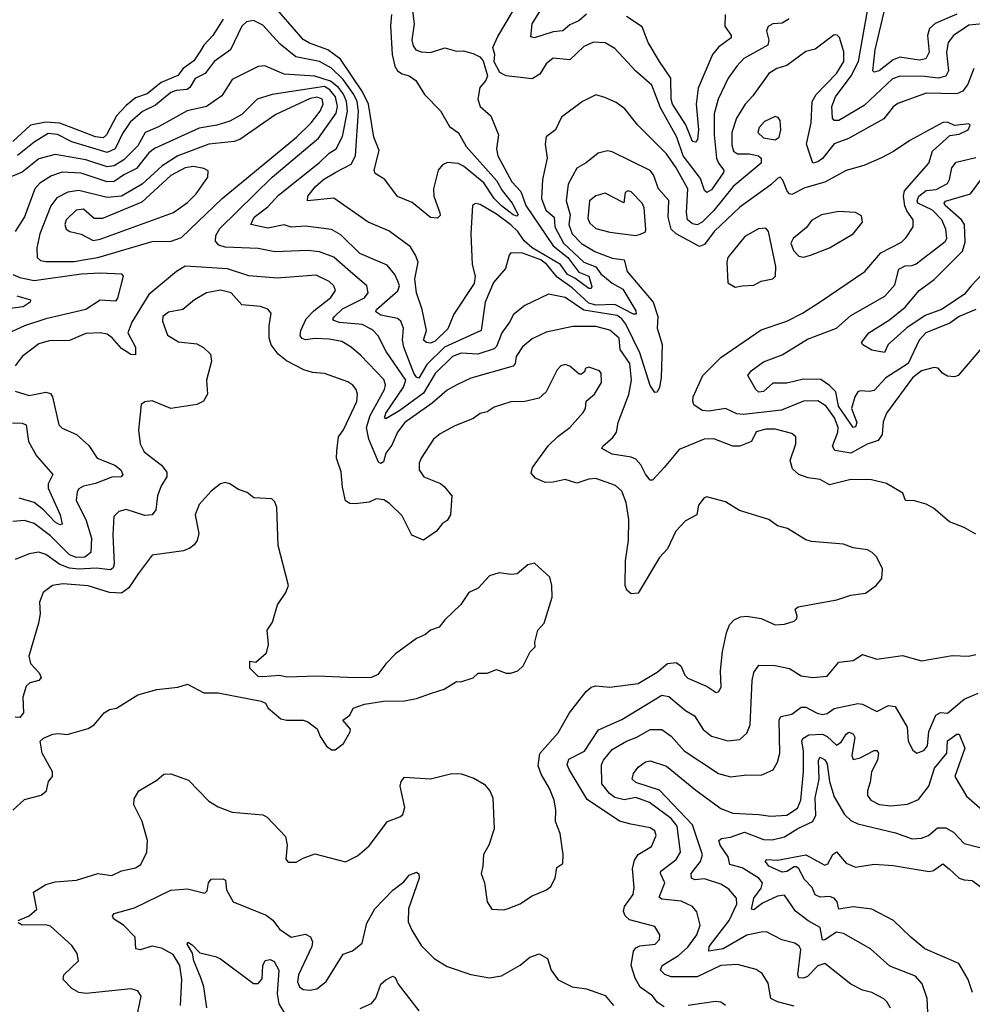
# Model space of a CAD drawing. Extents: x 1246230 to 1426786, y 660032 to 763141.
# Tile 439 of 566: x 1412684 to 1416720, y 694460 to 698632. Entities that reach past the tile are written whole.
import ezdxf

# ---------------------------------------------------------------- set-up
doc = ezdxf.new("R2010")
doc.units = 0

msp = doc.modelspace()

# ---------------------------------------------------------------- linework, layer by layer
at = {"layer": '0CON10XD'}
for points in [[(1415085, 698655.7), (1415052.5, 698627.5), (1415015, 698610.5), (1414985, 698584.6), (1414945, 698580.5), (1414865, 698555.5), (1414849.7, 698559.7), (1414855.3, 698615), (1414928.4, 698735)], [(1416654.1, 698655.9), (1416563.3, 698616.7), (1416538.2, 698595), (1416530.9, 698565), (1416537, 698495), (1416523.7, 698466.3), (1416495, 698460.7), (1416413.4, 698473.4), (1416385, 698461.6), (1416325, 698415.9), (1416305, 698410.6), (1416298, 698415), (1416308.8, 698505), (1416365, 698744.4)], [(1414343, 698715), (1414356.1, 698615), (1414345.2, 698545), (1414351.1, 698521.1), (1414362.7, 698505), (1414385, 698496.1), (1414425, 698492.7), (1414485, 698513.3), (1414535, 698498.5), (1414565, 698500), (1414605, 698489.4), (1414633.8, 698475), (1414647.9, 698457.9), (1414666, 698395), (1414658.8, 698375), (1414634.2, 698345), (1414625.6, 698295), (1414635.7, 698265), (1414680.5, 698225), (1414713.5, 698145), (1414704.2, 698085.8), (1414709.3, 698055), (1414769, 697945), (1414806.9, 697905), (1414828.8, 697845), (1414944, 697674), (1415006, 697625), (1415052.9, 697563), (1415094.8, 697545), (1415108.2, 697501.8), (1415105, 697493.5), (1415095, 697493.3), (1415036.8, 697536.8), (1415005, 697552.9), (1414975.4, 697595.4), (1414855.9, 697665), (1414821.7, 697695), (1414794.6, 697735), (1414765, 697763), (1414705, 697808.9), (1414635, 697849.2), (1414615, 697853.1), (1414602.5, 697845), (1414595.2, 697724.8), (1414601.8, 697595), (1414613.8, 697545), (1414609.7, 697515), (1414523.6, 697385), (1414497.5, 697322.5), (1414445, 697270.6), (1414425, 697262.3), (1414407.5, 697265), (1414394.5, 697275), (1414408.2, 697315), (1414389.2, 697405), (1414366, 697475), (1414358.8, 697535), (1414371.8, 697605), (1414361.6, 697635), (1414339.9, 697669.9), (1414248, 697738.1), (1414160.6, 697775), (1414015, 697875.5), (1413903.8, 697865), (1413904.6, 697885), (1413937.2, 697925), (1413971.2, 697955), (1414023.5, 697986.5), (1414089.2, 698020.8), (1414107.7, 698055), (1414119.9, 698245), (1414113.5, 698285), (1414100.5, 698315), (1414055, 698379.2), (1414005, 698426.6), (1413955, 698454.5), (1413853.8, 698475), (1413788, 698528), (1413715, 698609.2), (1413675, 698629.2), (1413645, 698623.5), (1413625, 698605.5), (1413577.7, 698505), (1413508, 698455), (1413470, 698405), (1413427.2, 698382.8), (1413405, 698344.7), (1413393.2, 698336.8), (1413347.8, 698332.2), (1413325, 698323.5), (1413259.2, 698270.8), (1413205, 698243.8), (1413152.1, 698197.9), (1413119.8, 698150.2), (1413088.5, 698085), (1413055, 698069.5), (1412905, 698114.8), (1412845, 698146.2), (1412805, 698149.7), (1412746.3, 698113.7), (1412675, 698056.5)], [(1414259.6, 698655), (1414255, 698606.7), (1414261.7, 698485), (1414273, 698435), (1414284.7, 698415), (1414305, 698402.3), (1414335, 698394.4), (1414362.5, 698375), (1414399.6, 698315), (1414466.6, 698246.6), (1414505, 698180), (1414542.9, 698152.9), (1414576.3, 698095), (1414705, 697950.8), (1414727.9, 697908), (1414770.6, 697855), (1414796, 697805), (1414790.8, 697799.2), (1414775, 697804.8), (1414725, 697843.9), (1414694.9, 697875), (1414651, 697941), (1414565, 698011), (1414542.5, 698022.5), (1414496.9, 698026.9), (1414475, 698017.8), (1414457.5, 697995), (1414437.7, 697915), (1414439.2, 697885), (1414464.4, 697814.4), (1414465, 697802.5), (1414455, 697790.8), (1414424.5, 697794.5), (1414347.6, 697857.6), (1414285, 697883.8), (1414230.8, 697955), (1414190.8, 697980.8), (1414186.7, 697995), (1414207.8, 698077.8), (1414184.8, 698134.8), (1414162.3, 698275), (1414137.3, 698327.3), (1414042.8, 698465), (1413989.4, 698505), (1413912.1, 698532.2), (1413885, 698547.8), (1413745, 698708.8)], [(1414915, 698445.8), (1414888.2, 698401.8), (1414855, 698382), (1414744.6, 698394.6), (1414719.1, 698409.1), (1414694.1, 698454.1), (1414696.9, 698485), (1414689.3, 698515), (1414709.5, 698560.5), (1414771.6, 698665)], [(1415672.5, 698655), (1415671.5, 698605), (1415698.5, 698565), (1415698.5, 698555), (1415645, 698515.9), (1415619.1, 698485), (1415558.1, 698341.9), (1415550, 698275), (1415559.6, 698165), (1415555.3, 698124.7), (1415547, 698113), (1415535, 698116.9), (1415506.8, 698186.8), (1415449.7, 698275), (1415444.3, 698295), (1415442.6, 698385), (1415395, 698455.3), (1415347, 698535), (1415321.7, 698601.7), (1415255, 698645.3)], [(1416765, 698614.9), (1416705, 698608.7), (1416640.3, 698565), (1416618.3, 698535), (1416610.9, 698495), (1416618.9, 698415), (1416607.3, 698392.7), (1416575, 698385.2), (1416517.7, 698392.3), (1416415, 698393.5), (1416381.5, 698381.5), (1416261.6, 698268.4), (1416155, 698205.4), (1416135, 698204.5), (1416127.3, 698215), (1416124.3, 698265), (1416140.6, 698305), (1416206.2, 698393.8), (1416237.7, 698455), (1416277.8, 698677.8)], [(1413546.1, 698635), (1413502.8, 698565), (1413464.1, 698525), (1413450.1, 698499.9), (1413422, 698458), (1413377, 698425), (1413354.3, 698395.7), (1413283.9, 698366.1), (1413225, 698318.5), (1413175, 698301.1), (1413135, 698268.5), (1413095, 698224.4), (1413052, 698145), (1413037.6, 698132.4), (1413005.7, 698135.7), (1412855, 698193.4), (1412795, 698198.7), (1412730.5, 698185), (1412655, 698116.6)], [(1415943.8, 698636.2), (1415915, 698617.8), (1415875, 698614.4), (1415855, 698604), (1415848.5, 698585), (1415858.4, 698545), (1415854, 698525), (1415752.3, 698467.7), (1415722.3, 698435), (1415686, 698385), (1415644, 698296), (1415625.9, 698234.1), (1415626.5, 698145), (1415636.6, 698045), (1415644.4, 698024.4), (1415667.1, 697995), (1415666.1, 697985), (1415615, 697911.8), (1415595, 697899.5), (1415585, 697909.2), (1415569.2, 697959.2), (1415495.5, 698055.5), (1415467.7, 698135), (1415398.7, 698258.7), (1415363.1, 698355), (1415295, 698414.5), (1415205, 698510), (1415165, 698534.6), (1415115, 698536.9), (1415075, 698519.1), (1415015, 698462.7), (1414945, 698469.1), (1414915, 698445.8)], [(1416726.7, 698425), (1416700.9, 698359.1), (1416680.1, 698329.9), (1416655, 698317.9), (1416525, 698321.7), (1416405, 698277.5), (1416385, 698262.9), (1416345, 698212.2), (1416195, 698129.1), (1416135, 698106.8), (1416085, 698044.6), (1416065, 698029.6), (1416045, 698024.5), (1416017.7, 698105), (1416037.8, 698195), (1416042.2, 698285), (1416058.3, 698315), (1416144.4, 698405), (1416176.5, 698455), (1416176.4, 698496.4), (1416157.2, 698557.2), (1416147.1, 698567.1), (1416135, 698568), (1416055, 698508.1), (1416015, 698497.8), (1415935, 698438.8), (1415892, 698425), (1415857.5, 698405), (1415790.1, 698309.9), (1415757.8, 698275), (1415720.6, 698215), (1415700.7, 698155), (1415700.7, 698100.7), (1415708.4, 698075), (1415725, 698064.5), (1415775.6, 698064.4), (1415814.5, 698055), (1415825.3, 698045), (1415826.2, 698025), (1415706.8, 697925), (1415625.5, 697824.5), (1415575, 697774.3), (1415555, 697763.3), (1415535, 697767.1), (1415513.2, 697785), (1415508.8, 697815), (1415515.2, 697915.2), (1415465.5, 698005), (1415425, 698064.1), (1415303.6, 698185), (1415248.1, 698255), (1415211.9, 698281.9), (1415163.2, 698303.2), (1415125, 698314.2), (1415068.8, 698285), (1414980.4, 698219.6), (1414953.8, 698166.2), (1414914.6, 698135.4), (1414911.2, 698105), (1414919.2, 698045), (1414898.8, 697955), (1414895.3, 697875), (1414914, 697825), (1414948.8, 697795), (1414951.8, 697755), (1414987.6, 697685), (1415075, 697605.2), (1415125.8, 697585.8), (1415146.2, 697556.2), (1415195, 697516), (1415240.2, 697490.2), (1415295, 697398.5), (1415295.4, 697385), (1415285, 697384.3), (1415205, 697425.4), (1415125, 697422.2), (1415095, 697431.5), (1415025, 697496.3), (1414961.2, 697541.2), (1414917.3, 697595), (1414892, 697615), (1414815, 697642.4), (1414765.7, 697644.3), (1414758, 697635), (1414741.8, 697578.2), (1414691.7, 697518.3), (1414656.4, 697435), (1414638.7, 697315), (1414483.5, 697245), (1414409.2, 697170.8), (1414375, 697113.8), (1414365, 697118.3), (1414354.8, 697134.8), (1414312.2, 697245), (1414306.6, 697275), (1414310.3, 697325), (1414298.7, 697355), (1414285, 697366.7), (1414215, 697381), (1414193.1, 697395), (1414195.9, 697405), (1414286.8, 697483.2), (1414293.3, 697505), (1414287, 697525), (1414273.2, 697553.2), (1414241.7, 697591.7), (1414165, 697624.6), (1414125, 697642.2), (1414045, 697720.3), (1414005, 697743.7), (1413895, 697757.7), (1413835, 697752.7), (1413805, 697763.2), (1413735, 697748.4), (1413663.6, 697765), (1413678, 697795), (1413735, 697839.6), (1413781.5, 697888.5), (1413955, 698026.7), (1413995, 698066.2), (1414025.3, 698085), (1414052, 698138), (1414073.5, 698245), (1414068.4, 698285), (1414056.2, 698316.2), (1414035.3, 698345.3), (1414001.4, 698371.4), (1413935, 698393.7), (1413805, 698401.1), (1413722.9, 698437.1), (1413695, 698433.8), (1413585, 698379.2), (1413540.9, 698309.1), (1413475.6, 698264.4), (1413393.4, 698246.6), (1413272.1, 698177.9), (1413215.4, 698154.6), (1413185, 698098.2), (1413125, 698038.1), (1413085, 698013.5), (1413055, 698008.7), (1412965, 698039.1), (1412835, 698061.7), (1412765, 698042.3), (1412694.3, 697985.7), (1412622.7, 697957.3)], [(1414758.8, 697351.2), (1414726.8, 697305), (1414705, 697248.2), (1414695, 697237.5), (1414625.5, 697214.5), (1414555, 697219.6), (1414517.7, 697205), (1414445, 697133.4), (1414395, 697049.5), (1414295, 696976.9), (1414235, 696941.2), (1414230, 696945), (1414235.3, 696965), (1414310.8, 697075), (1414319.8, 697105), (1414236.4, 697226.4), (1414203.3, 697293.3), (1414178.8, 697318.9), (1414135, 697341.2), (1414038.8, 697348.8), (1414015, 697358), (1414011.5, 697365), (1414017.9, 697375), (1414052.1, 697407.8), (1414145, 697453.2), (1414160.4, 697475), (1414154.6, 697505), (1414075, 697574.1), (1414015, 697625.8), (1413955, 697649.2), (1413905, 697654.7), (1413765, 697649.4), (1413695, 697662.6), (1413555, 697667.8), (1413527.6, 697677.6), (1413514.3, 697694.3), (1413515, 697717.5), (1413532.1, 697747.9), (1413754.4, 697965.6), (1413949.9, 698130.1), (1414025, 698236.1), (1414030.5, 698265), (1414021.6, 698305), (1413998.8, 698335), (1413975, 698349.2), (1413754, 698316), (1413690, 698295), (1413625, 698231.2), (1413575, 698202.2), (1413520, 698185), (1413445, 698173.3), (1413255, 698087.2), (1413231.3, 698068.7), (1413178.6, 698001.4), (1413125, 697975.2), (1413085, 697946.9), (1413055, 697945.8), (1412945, 697982), (1412865, 697986.2), (1412818.7, 697971.3), (1412770.2, 697939.8), (1412748.4, 697915), (1412705, 697796.7), (1412665.9, 697735)], [(1412795, 697607.1), (1412915, 697608), (1412955, 697614.4), (1413015, 697624.1), (1413245, 697691.9), (1413326.6, 697693.4), (1413370.1, 697709.9), (1413541.6, 697875), (1413857.1, 698135), (1413918.9, 698195), (1413957.9, 698245), (1413969.5, 698275), (1413965.2, 698295.1), (1413945, 698304.4), (1413915, 698298.2), (1413769.7, 698230.3), (1413616.7, 698125), (1413593.2, 698116.8), (1413485, 698105.6), (1413353.9, 698056.1), (1413287.5, 698012.5), (1413203.5, 697935), (1413115, 697884.5), (1413055, 697879), (1412935, 697908.8), (1412888.2, 697901.8), (1412842.4, 697877.6), (1412816.3, 697843.7), (1412769.6, 697725), (1412756.7, 697665), (1412759.1, 697625), (1412772, 697611.9), (1412795, 697607.1)], [(1416768.3, 697251.7), (1416659.5, 697125), (1416645, 697119.5), (1416615, 697121.9), (1416594.2, 697134.2), (1416575, 697156.2), (1416558.7, 697158.7), (1416505, 697143.8), (1416466.2, 697115), (1416356.8, 696965), (1416341.8, 696928.2), (1416337.5, 696875), (1416320.6, 696849.4), (1416275, 696833.6), (1416205, 696795.3), (1416137.1, 696807.1), (1416128.2, 696825), (1416150.6, 696885), (1416151.5, 696905), (1416136.7, 696945), (1416101.6, 696995), (1416065, 697017.6), (1416005, 697016.2), (1415912.2, 696977.8), (1415749.4, 696959.4), (1415722.7, 696962.7), (1415675, 696984.6), (1415605, 696973.3), (1415575, 696976.5), (1415540.6, 697000.6), (1415535.5, 697015.5), (1415538.2, 697035), (1415578.5, 697125), (1415655, 697200.4), (1415825, 697318.5), (1415935, 697355.5), (1416001.1, 697388.9), (1416075, 697437.3), (1416265.3, 697564.7), (1416332.5, 697645), (1416419.7, 697690.3), (1416440.1, 697709.9), (1416470, 697755), (1416468.9, 697785), (1416442.1, 697822.1), (1416434.1, 697844.1), (1416428.3, 697885), (1416433.5, 697906.5), (1416535.3, 698025), (1416552, 698075), (1416625, 698142), (1416665, 698146.7), (1416702.5, 698165), (1416711.2, 698185), (1416705, 698191.2), (1416645, 698183.8), (1416615, 698197.5), (1416595, 698196.5), (1416455, 698121.1), (1416386.2, 698073.8), (1416335, 698047.7), (1416260, 698015), (1416186.2, 697993.8), (1416095, 697943.8), (1416009.9, 697920.1), (1415955, 697892.2), (1415945, 697893.8), (1415935.2, 697905.2), (1415917.3, 697952.7), (1415905.7, 697965.7), (1415895, 697960), (1415867.2, 697932.7), (1415735, 697838.6), (1415625.8, 697735), (1415585, 697679.2), (1415565, 697671.7), (1415465, 697724.8), (1415444.9, 697744.9), (1415432.3, 697795), (1415435, 697865.8), (1415390.9, 697915), (1415369.1, 697975), (1415355, 697993.1), (1415195, 698072.9), (1415175, 698076.4), (1415135, 698066.5), (1415084.7, 698025.3), (1415045, 698002.9), (1415008.4, 697935), (1414999.3, 697865), (1415016.1, 697805), (1415010.7, 697765), (1415024.8, 697725), (1415065, 697683.5), (1415120.8, 697650.8), (1415195, 697621.3), (1415244.8, 697614.8), (1415257.7, 697565), (1415368.1, 697435), (1415387.5, 697375), (1415385.3, 697325), (1415405.8, 697255.8), (1415402, 697115), (1415395.2, 697075), (1415385, 697054), (1415375, 697052), (1415355, 697082.2), (1415311.1, 697221.1), (1415252.3, 697342.3), (1415235.8, 697365), (1415215, 697378.7), (1415075, 697400.9), (1414995, 697455.2), (1414925, 697470), (1414825, 697420.9), (1414776.2, 697383.8), (1414758.8, 697351.2)], [(1415885, 698122.9), (1415902.5, 698135), (1415909.5, 698165), (1415905.5, 698205.6), (1415898.3, 698218.3), (1415885, 698221.9), (1415839.4, 698200.6), (1415816.5, 698175), (1415811.1, 698155), (1415835, 698132), (1415885, 698122.9)], [(1416735.5, 697404.5), (1416664.5, 697375), (1416625, 697346.8), (1416523.1, 697305), (1416495, 697274.5), (1416449, 697175), (1416353.8, 697115), (1416305, 697060.6), (1416285, 697056.3), (1416245, 697060), (1416234.8, 697055.2), (1416221.8, 697035), (1416208.2, 696985), (1416230.8, 696925), (1416225, 696907.7), (1416215, 696904.2), (1416153.9, 696995), (1416142.2, 697055), (1416115, 697082.9), (1416077.7, 697107.7), (1416005, 697109.5), (1415935, 697091.6), (1415875, 697091.7), (1415835, 697056.4), (1415815, 697053.6), (1415802.6, 697065), (1415768.6, 697125), (1415783.1, 697145), (1415835, 697183.3), (1415915, 697212.5), (1416021.7, 697278.3), (1416145, 697324.7), (1416205, 697378.8), (1416349.7, 697460.2), (1416391.5, 697508.5), (1416409.2, 697575), (1416435, 697588.9), (1416465, 697590.3), (1416482.5, 697597.5), (1416605, 697692.5), (1416612.7, 697705), (1416608.6, 697745), (1416590.5, 697785), (1416551.1, 697825), (1416489.2, 697855), (1416486.2, 697865), (1416494.1, 697885), (1416525, 697908.8), (1416567.4, 697912.6), (1416615, 697937.9), (1416624.1, 697955), (1416632.8, 698005), (1416651.2, 698028.8), (1416735, 698048.3)], [(1412995, 697696.5), (1413025, 697702.7), (1413335.4, 697815), (1413395, 697858), (1413432.3, 697895), (1413481.9, 697965), (1413482.5, 697992.5), (1413465, 698002.1), (1413420.6, 698010.6), (1413385, 698004.8), (1413325, 697972.8), (1413201.3, 697858.7), (1413035, 697789.7), (1413000.3, 697790.3), (1412955, 697830), (1412923.1, 697825), (1412881.5, 697785), (1412875.5, 697765), (1412881.4, 697745), (1412896.7, 697735), (1412945, 697722.9), (1412995, 697696.5)], [(1416837.8, 697635), (1416715.5, 697504.5), (1416685, 697467.4), (1416589.2, 697405), (1416520.6, 697379.4), (1416442.9, 697327.1), (1416363.8, 697256.2), (1416347.4, 697222.6), (1416295, 697231.5), (1416256, 697255), (1416251.2, 697265), (1416281.5, 697305), (1416369.9, 697360.1), (1416435, 697414.7), (1416494.8, 697485.2), (1416558.6, 697531.4), (1416678.6, 697651.4), (1416690.5, 697689.5), (1416686.8, 697765), (1416674.5, 697785), (1416605.2, 697845), (1416600.7, 697855), (1416606.3, 697863.7), (1416712.2, 697895), (1416760.9, 697959.1)], [(1415295, 697718.6), (1415315, 697724), (1415335, 697733.3), (1415337.3, 697742.7), (1415330.3, 697835), (1415322, 697855), (1415275, 697902.7), (1415262.8, 697907.2), (1415250, 697900), (1415243.3, 697856.7), (1415165, 697897.4), (1415125, 697886.6), (1415097.7, 697865), (1415090.6, 697790.6), (1415100.3, 697770.3), (1415125, 697747.8), (1415185, 697731.9), (1415295, 697718.6)], [(1416005, 697625.7), (1416035, 697634.3), (1416114.6, 697665.4), (1416215.2, 697724.8), (1416254.4, 697775), (1416250.6, 697800.6), (1416225.5, 697815.5), (1416155, 697819.5), (1416081.2, 697805), (1416038.9, 697781.1), (1416018, 697752), (1415960.6, 697705), (1415951.1, 697685), (1415962.5, 697655), (1415985, 697630.8), (1416005, 697625.7)], [(1415715, 697498.8), (1415745, 697504), (1415795, 697507.1), (1415825.5, 697524.5), (1415875, 697534.2), (1415885.7, 697545), (1415887.1, 697587.1), (1415856.5, 697735), (1415845, 697749.4), (1415813.8, 697746.2), (1415756.5, 697713.5), (1415684.5, 697625), (1415680, 697605), (1415685, 697517.5), (1415715, 697498.8)], [(1412655, 697552.3), (1412685, 697539.7), (1412745, 697527.4), (1412945, 697554.8), (1413025, 697560.2), (1413115, 697555.4), (1413123.1, 697545), (1413098.3, 697451.7), (1413090, 697440), (1413025, 697443.3), (1412964, 697405), (1412795, 697364.8), (1412704.4, 697335), (1412618.9, 697295)], [(1416735, 696452), (1416685, 696480.5), (1416624.1, 696504.1), (1416555, 696562.5), (1416525, 696580), (1416475, 696593.3), (1416437.5, 696595), (1416425.7, 696625.7), (1416356.9, 696666.9), (1416292.4, 696682.4), (1416205.3, 696684.7), (1416115, 696661.3), (1416075, 696684.5), (1416025, 696691.6), (1415985.2, 696705.2), (1415958.8, 696728.8), (1415948.5, 696765), (1415972.9, 696835), (1415972, 696865), (1415955, 696879.2), (1415885, 696896.7), (1415845, 696897.5), (1415805, 696885.5), (1415784.3, 696845), (1415735, 696825.9), (1415705, 696825.4), (1415625, 696856.7), (1415583.8, 696855), (1415478.3, 696811.7), (1415415, 696734.5), (1415365, 696680.6), (1415355, 696681.9), (1415335, 696706.9), (1415316, 696746), (1415295, 696769.6), (1415275, 696778.3), (1415195, 696790.8), (1415151.2, 696815), (1415154.2, 696825), (1415197.6, 696862.4), (1415213.3, 696885), (1415220.3, 696925), (1415265, 697044), (1415275.6, 697105), (1415269, 697175), (1415228, 697235), (1415223.5, 697283.5), (1415185, 697317.1), (1415125, 697332), (1415027.6, 697332.4), (1414915, 697308.5), (1414855, 697279.6), (1414814.4, 697245.6), (1414788.2, 697205), (1414783.1, 697175), (1414775, 697164.6), (1414595, 697113.2), (1414535.8, 697085), (1414495, 697062.9), (1414432.5, 697007.5), (1414315.9, 696925), (1414284.7, 696885), (1414260.5, 696829.5), (1414236.2, 696795), (1414225, 696758.8), (1414215, 696752.5), (1414205, 696757.5), (1414162.9, 696855), (1414154.1, 696905), (1414169.2, 696955), (1414229.4, 697065), (1414233.8, 697085), (1414227.6, 697107.6), (1414129, 697209), (1414088.1, 697245), (1414048.7, 697268.7), (1413995, 697279.1), (1413935, 697280.9), (1413895, 697275.4), (1413880.7, 697280.8), (1413872.7, 697292.7), (1413875.3, 697315), (1413897.9, 697365), (1413930.6, 697399.4), (1414002.6, 697455), (1414022, 697485), (1414014.7, 697505), (1413995, 697523.6), (1413940.1, 697550.1), (1413775, 697537.4), (1413655, 697547.5), (1413565, 697576.2), (1413385, 697587.3), (1413348.9, 697565), (1413232.1, 697467.9), (1413159.3, 697350.7), (1413141.8, 697305), (1413175.3, 697245), (1413175, 697212.5), (1413155, 697213.1), (1413115, 697239.7), (1413076.5, 697285), (1413055, 697300), (1413025, 697304.8), (1412965, 697302), (1412895, 697273.2), (1412808.6, 697271.4), (1412765, 697258.9), (1412695.3, 697205), (1412664.7, 697165)], [(1412678.6, 694815), (1412724, 694835), (1412756.4, 694863.6), (1412743.3, 694935), (1412795, 694967.5), (1412835, 694978.6), (1412925, 694986.5), (1413015, 695014.4), (1413075, 695006), (1413115, 695025.7), (1413175, 695038.1), (1413197.2, 695052.8), (1413223.3, 695105), (1413225.5, 695155), (1413203.6, 695235), (1413167.5, 695305), (1413169.5, 695330.5), (1413188.8, 695365), (1413265, 695410), (1413295, 695436.2), (1413325, 695436.9), (1413400.2, 695410.2), (1413485, 695321.1), (1413525, 695297.5), (1413585, 695274.4), (1413715, 695263.1), (1413732.7, 695252.7), (1413810.7, 695170.7), (1413816.9, 695135), (1413811.2, 695075), (1413822.3, 695062.3), (1413855, 695062.5), (1413885, 695080), (1413935, 695097.5), (1414065, 695064.2), (1414115, 695089.2), (1414165, 695131.4), (1414242, 695235), (1414295, 695254.4), (1414308, 695265), (1414316.1, 695293.9), (1414296.2, 695385), (1414300.8, 695405), (1414315, 695423.3), (1414425, 695415.7), (1414515, 695438.1), (1414555, 695436.4), (1414608, 695418), (1414652.6, 695392.6), (1414675.6, 695365), (1414688.5, 695335), (1414693.9, 695203.9), (1414671.9, 695135), (1414648.6, 695095), (1414646.1, 695046.1), (1414640, 695015), (1414654, 694975), (1414664.2, 694895), (1414685, 694863.8), (1414735, 694860.8), (1414754.3, 694865.7), (1414805, 694886.7), (1414852.1, 694917.9), (1414916, 694945), (1414935, 694960), (1414953.2, 694995), (1414959.4, 695040.6), (1414985, 695057.5), (1414987.3, 695095), (1414974.6, 695184.6), (1414954.4, 695235), (1414955.6, 695285), (1414948.6, 695325), (1414928.9, 695375), (1414893.5, 695435), (1414881.2, 695471.2), (1414887.7, 695522.4), (1414965, 695611.1), (1415013.3, 695695), (1415084.1, 695785.9), (1415105, 695804.3), (1415125, 695809.2), (1415185, 695804.5), (1415305, 695819.1), (1415385, 695868.2), (1415428.6, 695905), (1415465, 695908), (1415484.6, 695895), (1415502.7, 695855), (1415515, 695842.7), (1415597.4, 695807.4), (1415635, 695782), (1415645, 695783.8), (1415656.5, 695803.5), (1415653.9, 695873.9), (1415662.1, 695955), (1415679.2, 696035), (1415691.8, 696068.2), (1415710.8, 696089.2), (1415738.3, 696101.7), (1415765, 696104.7), (1415825, 696094.4), (1415885, 696068), (1415925, 696070.6), (1415965, 696084.3), (1415976, 696095), (1415978.8, 696105), (1415970, 696135), (1415982.5, 696145), (1416145.9, 696174.1), (1416205, 696194.3), (1416267, 696203), (1416313.3, 696235), (1416336.7, 696265), (1416340, 696305), (1416316.2, 696355), (1416296.2, 696375), (1416276.3, 696386.3), (1416215, 696394.2), (1416175, 696410.5), (1416038.8, 696421.2), (1416015, 696428.6), (1415936.9, 696476.9), (1415895, 696488), (1415857.5, 696515), (1415733.4, 696553.4), (1415675, 696588.8), (1415595, 696610), (1415584.1, 696605.9), (1415560, 696575), (1415552.5, 696535), (1415505, 696508.8), (1415464.6, 696465.3), (1415429.4, 696390.6), (1415395, 696354), (1415305, 696202.5), (1415275, 696199.2), (1415255.8, 696215), (1415250, 696235), (1415250.7, 696339.3), (1415263.6, 696425), (1415265.4, 696515), (1415253.3, 696586.7), (1415235.3, 696635.3), (1415208.1, 696658.1), (1415125, 696687.9), (1415095, 696685.4), (1415045, 696668.2), (1414995, 696684.5), (1414945, 696673.1), (1414911.1, 696671.1), (1414870, 696690), (1414850.8, 696710.8), (1414856.7, 696735), (1414925, 696828.1), (1414963.5, 696866.5), (1415015.6, 696905), (1415071.7, 696968.3), (1415081.1, 696985), (1415083.8, 697016.2), (1415120, 697045), (1415148.8, 697095), (1415147.5, 697135), (1415140, 697145), (1415095, 697160), (1415080, 697155), (1415078.3, 697141.7), (1415065, 697130), (1415055, 697130), (1415015, 697164.2), (1414995, 697171.9), (1414976.2, 697165), (1414960.7, 697149.3), (1414914.4, 697055), (1414885, 697028.6), (1414825, 697014.4), (1414765, 697013.8), (1414695, 696990.5), (1414665, 696971.1), (1414635, 696963.1), (1414605, 696943.1), (1414525, 696910), (1414465, 696878.1), (1414438.1, 696855), (1414384.6, 696775), (1414376.3, 696753.7), (1414377.3, 696725), (1414395.8, 696695), (1414466.9, 696666.9), (1414482.5, 696655), (1414515.6, 696615), (1414509.2, 696535), (1414495, 696510), (1414474.2, 696495.8), (1414450, 696465), (1414395, 696427.5), (1414345, 696447.5), (1414305, 696530), (1414251.7, 696581.7), (1414227.4, 696597.4), (1414195, 696602.2), (1414165, 696587.7), (1414105, 696580.5), (1414082.8, 696582.8), (1414065, 696594), (1414052.2, 696652.2), (1414046.6, 696716.6), (1414027.1, 696775), (1414027.5, 696805), (1414035.4, 696865), (1414056.7, 696895), (1414112.7, 697015), (1414115.4, 697045), (1414109.6, 697065), (1414095, 697084.4), (1414075, 697097.7), (1413975, 697132.7), (1413925, 697137.7), (1413888.5, 697148.5), (1413815, 697187.3), (1413779.1, 697215), (1413750.4, 697255), (1413741.5, 697285), (1413741.2, 697335), (1413749.5, 697389.5), (1413735.3, 697405.3), (1413705, 697417.5), (1413625, 697424.2), (1413580.4, 697475), (1413535, 697486), (1413475.2, 697474.8), (1413425.4, 697445), (1413375, 697404.4), (1413315, 697392.7), (1413291.4, 697375), (1413290, 697355), (1413311.2, 697295), (1413356.7, 697266.7), (1413435, 697258.5), (1413463.7, 697243.7), (1413492.5, 697215), (1413496.7, 697185), (1413475.4, 697105), (1413479.5, 697045), (1413463.6, 697016.4), (1413435, 697001.9), (1413325, 696984.6), (1413245, 697017.5), (1413215, 697013.8), (1413198.3, 697001.7), (1413187.6, 696892.4), (1413194.5, 696835), (1413211.1, 696801.1), (1413285.5, 696745), (1413307.3, 696715), (1413307.8, 696695), (1413283.3, 696656.7), (1413267.9, 696615), (1413261.8, 696555), (1413245.9, 696534.1), (1413215, 696532.2), (1413135, 696557.5), (1413105, 696547.8), (1413082.7, 696527.3), (1413078.4, 696451.6), (1413084.1, 696325), (1413079.7, 696310.3), (1413068.9, 696301.1), (1413007.9, 696307.9), (1412935, 696303.5), (1412895, 696308.9), (1412855, 696323.9), (1412795, 696365.9), (1412765, 696376.6), (1412725, 696369.2), (1412665, 696345.4)], [(1412672.8, 697462.8), (1412730.8, 697445), (1412728.2, 697435), (1412699.4, 697415), (1412588.9, 697401.1)], [(1412665, 697058.2), (1412725, 697040.6), (1412794.6, 697054.6), (1412815, 697047.8), (1412824, 697034), (1412850, 696915), (1412865, 696901.9), (1412925, 696874.3), (1412977.8, 696827.8), (1413012.9, 696775), (1413087.8, 696745), (1413113.5, 696725), (1413121.9, 696705), (1413114.5, 696695.5), (1413075, 696693.7), (1413005, 696667.2), (1412955, 696656.4), (1412935.5, 696645), (1412927.7, 696632.3), (1412923, 696595), (1412964.3, 696515), (1412987.9, 696435), (1412986.4, 696375), (1412960.9, 696355), (1412925, 696353.5), (1412895.2, 696365), (1412814.2, 696445), (1412745, 696497.5), (1412705, 696510.5), (1412655, 696506.7)], [(1412653.8, 696923.8), (1412695, 696923.2), (1412711.1, 696915), (1412721.8, 696845), (1412755.4, 696785), (1412824.4, 696705), (1412805.4, 696665), (1412805, 696646.7), (1412856.5, 696535), (1412865, 696494.2), (1412855, 696492.2), (1412835, 696502.6), (1412785.5, 696555.5), (1412745.9, 696585.9), (1412682.5, 696605)], [(1412655, 695282.5), (1412705, 695328.8), (1412775, 695346.7), (1412797.5, 695365), (1412806.7, 695405), (1412823.3, 695425), (1412824, 695445), (1412779.2, 695525), (1412771.4, 695575), (1412785, 695588.5), (1412825, 695605.4), (1412847.3, 695607.3), (1412885, 695603.3), (1412975, 695628.8), (1413000, 695645), (1413042.5, 695695), (1413065, 695708.8), (1413095, 695715.8), (1413185, 695771.9), (1413265, 695794.2), (1413355, 695803.8), (1413395, 695817.5), (1413465, 695780), (1413525, 695780), (1413707.5, 695745), (1413725.9, 695735.9), (1413736.7, 695715), (1413790, 695670), (1413815, 695664), (1413885, 695663.8), (1413905, 695656.7), (1413945, 695627.5), (1413957.5, 695595), (1413984.2, 695554.2), (1414005, 695538.8), (1414020.7, 695539.3), (1414056.2, 695565), (1414084, 695615), (1414085.5, 695625.5), (1414053.3, 695665), (1414083.3, 695685), (1414097.5, 695715), (1414145, 695731.4), (1414225, 695744.2), (1414315, 695746), (1414365, 695755.8), (1414428.8, 695778.8), (1414482.5, 695795), (1414535, 695827.5), (1414553, 695827), (1414605, 695843.3), (1414626.1, 695863.9), (1414665, 695863.8), (1414705, 695878.8), (1414745, 695863.8), (1414765, 695864), (1414795, 695874), (1414816.7, 695895), (1414846.4, 695953.6), (1414867.5, 695975), (1414866.7, 695995), (1414880, 696045), (1414906.2, 696075), (1414940.6, 696185), (1414939.4, 696235), (1414930.3, 696270.3), (1414865, 696330), (1414837.7, 696322.3), (1414792.5, 696285), (1414765, 696282.2), (1414715, 696289.2), (1414675, 696275.8), (1414626.8, 696223.2), (1414587.5, 696205), (1414553.8, 696155), (1414485, 696090), (1414461.5, 696058.5), (1414424.5, 696045.5), (1414402.9, 696027.1), (1414365, 696010), (1414276.7, 695945), (1414235, 695903.3), (1414201.5, 695858.5), (1414175, 695845.7), (1414105, 695843.3), (1413945, 695850.8), (1413816.1, 695846.1), (1413785, 695853.3), (1413715, 695847.5), (1413695, 695850), (1413660, 695885), (1413660, 695915), (1413685, 695910), (1413730, 695950), (1413738.8, 695985), (1413733.3, 696045), (1413755, 696080), (1413776.4, 696153.6), (1413812.5, 696205), (1413822.5, 696235), (1413780, 696405), (1413773.3, 696565), (1413765, 696590), (1413752.5, 696602.5), (1413675.9, 696605.9), (1413648.3, 696628.3), (1413611.7, 696641.7), (1413575, 696666.2), (1413555, 696671.2), (1413535, 696666.2), (1413495, 696634), (1413445, 696577.5), (1413428, 696535), (1413442.9, 696455), (1413435.7, 696425), (1413423.1, 696406.9), (1413405, 696392.5), (1413377.7, 696382.3), (1413245, 696363.8), (1413186.7, 696285), (1413146.4, 696225), (1413115, 696202.7), (1413064.7, 696204.7), (1412975, 696234), (1412867.7, 696242.4), (1412823.8, 696235), (1412784.5, 696205.5), (1412768.1, 696165), (1412771.1, 696115), (1412764.6, 696075.4), (1412723.1, 695935), (1412730, 695905), (1412766.7, 695865), (1412775.4, 695845), (1412765, 695832.2), (1412727.8, 695822.2), (1412712.2, 695807.8), (1412698.3, 695761.7), (1412701.2, 695695), (1412685, 695676.2), (1412665, 695677.5)], [(1415884.6, 695895.4), (1415945, 695883.6), (1415995, 695852.7), (1416045, 695845.5), (1416105, 695851.4), (1416155, 695909.5), (1416215, 695917.5), (1416255, 695943.1), (1416315, 695922.2), (1416425, 695938.6), (1416505, 695915.7), (1416635, 695938), (1416704.2, 695935.8), (1416735, 695942)], [(1415415, 694450), (1415385, 694470), (1415365, 694495.6), (1415312.3, 694532.4), (1415291.4, 694571.4), (1415274.7, 694625.3), (1415284.7, 694685.3), (1415295, 694699.4), (1415311.8, 694708.2), (1415376, 694715), (1415394.3, 694735), (1415395.6, 694754.4), (1415375, 694790), (1415268.3, 694818.3), (1415250, 694835), (1415243, 694853.1), (1415246.8, 694875), (1415283.3, 694925), (1415287.5, 694955), (1415280.9, 695035), (1415288.8, 695071.2), (1415305, 695095.5), (1415361.3, 695128.7), (1415380.4, 695175), (1415374.5, 695195), (1415355, 695208.8), (1415273.9, 695223.9), (1415225, 695236.1), (1415088.5, 695328.5), (1415011.6, 695455), (1415004.4, 695475.6), (1415011.4, 695498.6), (1415076.9, 695533.1), (1415136, 695624), (1415235, 695667.4), (1415405, 695770.7), (1415434.8, 695764.8), (1415505, 695705.4), (1415542.6, 695682.6), (1415580, 695625), (1415615, 695596.9), (1415685, 695576.1), (1415735, 695582.9), (1415765, 695608.6), (1415779.6, 695645), (1415788, 695832), (1415795, 695866), (1415815, 695897.1), (1415884.6, 695895.4)], [(1415965, 694452.5), (1415895, 694470.4), (1415866.9, 694485), (1415855, 694550), (1415830.2, 694590.2), (1415805, 694607.3), (1415725, 694628.7), (1415655, 694624.2), (1415555, 694577.2), (1415445, 694577), (1415417.1, 694587), (1415399.1, 694605), (1415405.5, 694625), (1415475, 694666.5), (1415515, 694702.3), (1415553.3, 694755), (1415567.1, 694795), (1415552.6, 694852.6), (1415534.4, 694875), (1415487.1, 694897.2), (1415405, 694906.2), (1415393.9, 694915), (1415417.5, 694975), (1415399.2, 695015), (1415400.4, 695025), (1415465.5, 695074.5), (1415484.1, 695105), (1415470.2, 695215), (1415445, 695247.4), (1415353.2, 695315), (1415295, 695336), (1415245, 695326.7), (1415205, 695336.7), (1415182.9, 695352.9), (1415150, 695395), (1415149.7, 695475), (1415157.1, 695495), (1415195, 695539.7), (1415255, 695574.7), (1415298.2, 695591.8), (1415355, 695625.4), (1415405, 695624.2), (1415445, 695596.5), (1415499.1, 695535), (1415645, 695437.7), (1415695, 695424.6), (1415765, 695432.9), (1415825, 695431.2), (1415875.9, 695454.1), (1415895, 695486), (1415905.3, 695525), (1415901.2, 695665), (1415909.5, 695680.5), (1415955, 695689.2), (1415995, 695719.1), (1416015, 695718.9), (1416063.5, 695693.5), (1416085, 695689), (1416105, 695692.5), (1416135, 695713.8), (1416235, 695734.7), (1416255, 695731.5), (1416315, 695701.2), (1416365, 695726.7), (1416392.7, 695722.7), (1416443.8, 695635), (1416448.6, 695575), (1416467.7, 695537.7), (1416485, 695523.8), (1416515, 695535.8), (1416530, 695555), (1416536.2, 695616.2), (1416565.2, 695684.8), (1416585, 695697.1), (1416615, 695694.6), (1416685, 695753.3), (1416745, 695778.8)], [(1416373.3, 694443.3), (1416359.8, 694469.8), (1416345, 694483.1), (1416295, 694510.5), (1416255, 694520.6), (1416205.4, 694545.4), (1416095, 694633.1), (1416065, 694623.5), (1416022, 694578), (1416005, 694571.1), (1415985, 694572.3), (1415980.7, 694585), (1415993.2, 694693.2), (1415987.2, 694707.2), (1415968.8, 694718.8), (1415913.1, 694733.1), (1415847.6, 694767.6), (1415825, 694766.5), (1415765, 694753.1), (1415665, 694695.2), (1415603.8, 694685), (1415605.4, 694705), (1415689.8, 694815), (1415722.6, 694885), (1415720.5, 694910.5), (1415688.1, 694948.1), (1415655, 694968.9), (1415585, 694992.3), (1415545, 694988.4), (1415530, 694995), (1415529.3, 695015), (1415568.6, 695065), (1415576.7, 695093.3), (1415535, 695220.8), (1415395, 695367.3), (1415295, 695399.7), (1415278.5, 695415), (1415285, 695438), (1415304.8, 695465.2), (1415335, 695487.5), (1415355, 695492.1), (1415425, 695468.9), (1415548.3, 695368.3), (1415655, 695289.4), (1415705, 695270.6), (1415815, 695265.3), (1415865, 695256.9), (1415935, 695261.9), (1415979.2, 695290.8), (1415994.3, 695325), (1416004.8, 695444.8), (1416004.5, 695534.4), (1415997.9, 695575), (1416002.7, 695587.3), (1416027.9, 695602.1), (1416085, 695605.2), (1416105, 695595.3), (1416145, 695558.8), (1416165, 695571.5), (1416185, 695605.4), (1416196.3, 695613.7), (1416215, 695606.2), (1416222.1, 695592.1), (1416209.6, 695515), (1416215, 695497.1), (1416244.5, 695504.4), (1416305, 695536.1), (1416316.1, 695536.1), (1416322.7, 695525), (1416317.8, 695495), (1416292.5, 695445), (1416287.8, 695402.2), (1416275.8, 695365), (1416276.2, 695345), (1416290, 695325), (1416325, 695307.1), (1416375, 695301), (1416445, 695308.7), (1416492.2, 695327.8)], [(1416492.2, 695327.8), (1416535.5, 695385), (1416559.4, 695460.6), (1416612.6, 695525), (1416615, 695576.7), (1416655, 695605.4), (1416665, 695605.6), (1416688.1, 695545), (1416646.2, 695425), (1416695, 695342.5), (1416775, 695273.6)], [(1416531.1, 694425), (1416529.3, 694485), (1416507.4, 694547.4), (1416479.1, 694579.1), (1416371.3, 694621.3), (1416288.5, 694695), (1416175, 694760.2), (1416145, 694765.6), (1416095, 694732.9), (1416085, 694732.5), (1416075.5, 694785.5), (1416024.2, 694814.2), (1415971.2, 694855), (1415925, 694922.3), (1415895, 694918.8), (1415831.2, 694888.8), (1415795, 694860.9), (1415785, 694863.3), (1415795, 694910.4), (1415825, 694952), (1415831.8, 694975), (1415815.3, 694995), (1415745, 695038.3), (1415692.5, 695052.5), (1415685.2, 695085), (1415652, 695135), (1415646.9, 695155), (1415657.2, 695162.8), (1415695, 695168.3), (1415755, 695189.3), (1415835, 695158.4), (1415872.6, 695157.4), (1415925, 695170), (1415980.6, 695205), (1416044.8, 695235.2), (1416057.7, 695262.3), (1416054.9, 695335), (1416070.7, 695415), (1416067.8, 695495), (1416075, 695508.1), (1416095.7, 695495.7), (1416105, 695479.5), (1416114.8, 695405), (1416135, 695338.9), (1416178.8, 695265), (1416205, 695238.6), (1416235, 695224.8), (1416395, 695187.3), (1416465, 695161.8), (1416505, 695164.5), (1416534.6, 695175.4), (1416572.5, 695207.5), (1416607.8, 695207.8), (1416639.7, 695189.7), (1416685, 695142.3), (1416829.4, 695105)], [(1416720.7, 694510.7), (1416701.9, 694565), (1416663.6, 694633.6), (1416519.2, 694695), (1416459.5, 694745), (1416386.9, 694815), (1416295, 694863.3), (1416215, 694872.9), (1416155, 694863.6), (1416147.6, 694895), (1416135, 694910), (1416115, 694917.4), (1416075, 694914.3), (1416053.7, 694923.7), (1416041.6, 694955), (1416009.6, 694989.6), (1415985.7, 695035), (1415975, 695043.5), (1415965, 695043.4), (1415935, 695022.7), (1415915, 695020.3), (1415857.9, 695045), (1415844.6, 695065), (1415846.2, 695073.8), (1415895, 695071), (1416015, 695094.3), (1416095, 695049.3), (1416107.7, 695055), (1416129.6, 695095), (1416145, 695106.5), (1416185, 695058.4), (1416225, 695041.2), (1416305, 695054.5), (1416385, 695048.4), (1416536.9, 695023.1), (1416555, 695026.8), (1416595, 695055.6), (1416622.3, 695035), (1416665, 694995.5), (1416685, 694987.5), (1416718.8, 694985), (1416758.8, 694955)], [(1413365.7, 694455), (1413370.6, 694565), (1413363, 694625), (1413335, 694671.5), (1413285, 694697.9), (1413245, 694706.6), (1413195, 694691.8), (1413176, 694695), (1413173.8, 694745), (1413124.6, 694795), (1413082.3, 694822.3), (1413078.2, 694835), (1413084.5, 694845), (1413170.4, 694869.6), (1413325, 694943.3), (1413395, 694950), (1413468.3, 694931.7), (1413478.9, 694941.1), (1413484.4, 694975), (1413495, 694990), (1413545, 694991.8), (1413555.9, 694985.9), (1413560.3, 694945), (1413588.9, 694895), (1413728.6, 694838.6), (1413756.3, 694816.4), (1413785, 694778.1), (1413835, 694745.5), (1413895, 694757.8), (1413916, 694746), (1413924.6, 694725), (1413922.3, 694705), (1413865.4, 694585), (1413861.5, 694555), (1413869.4, 694535), (1413885, 694523.6), (1413915, 694520), (1413943.5, 694526.5), (1413982.7, 694557.3), (1414055, 694673.3), (1414093.6, 694686.4), (1414135, 694718.8), (1414155.2, 694804.8), (1414188.9, 694865), (1414265, 694944.5), (1414311.2, 694978.8), (1414335, 695008.1), (1414365, 695020), (1414375, 695013.3), (1414376.7, 694995), (1414330.9, 694865), (1414330.2, 694810.2), (1414345, 694773.8), (1414385, 694709.2), (1414440, 694655), (1414495, 694620), (1414595, 694587.1), (1414675, 694572.9), (1414725, 694580.6), (1414805, 694625.7), (1414845, 694660), (1414885, 694674.3), (1414920, 694655), (1414935.6, 694605), (1414965, 694564.4), (1415025, 694534.4), (1415085, 694525.6), (1415165, 694497.5), (1415199.4, 694455)], [(1413185, 694427.5), (1413198.8, 694495), (1413185, 694517.5), (1413155.7, 694525.7), (1412965.7, 694505.7), (1412935, 694510.8), (1412905, 694527.1), (1412868, 694565), (1412872, 694585), (1412933.8, 694645), (1412928, 694675), (1412905, 694710), (1412815, 694791.1), (1412795, 694796.9), (1412695, 694795.5), (1412677.8, 694805)], [(1413476.7, 694445), (1413463.9, 694535), (1413451.9, 694571.9), (1413422.8, 694645), (1413417, 694677), (1413393.8, 694715), (1413397, 694723), (1413415, 694712.9), (1413448.1, 694678.1), (1413513.5, 694663.5), (1413535, 694652.5), (1413675, 694548.8), (1413695, 694549.2), (1413711.9, 694568.1), (1413714.3, 694625), (1413724.5, 694645.6), (1413745, 694649.8), (1413762.2, 694642.2), (1413781.9, 694605), (1413774.8, 694504.8), (1413781.9, 694461.9), (1413815, 694408.2)], [(1414126.9, 694443.1), (1414175, 694464.4), (1414193.2, 694486.8), (1414215, 694545.5), (1414235, 694564.6), (1414265, 694579.5), (1414275, 694574.2), (1414288.1, 694545), (1414375, 694433.2)], [(1415675, 694455.8), (1415655, 694469.4), (1415632.5, 694472.5), (1415515.8, 694455.8)]]:
    msp.add_lwpolyline(points, dxfattribs=at)

doc.saveas('drawing.dxf')
